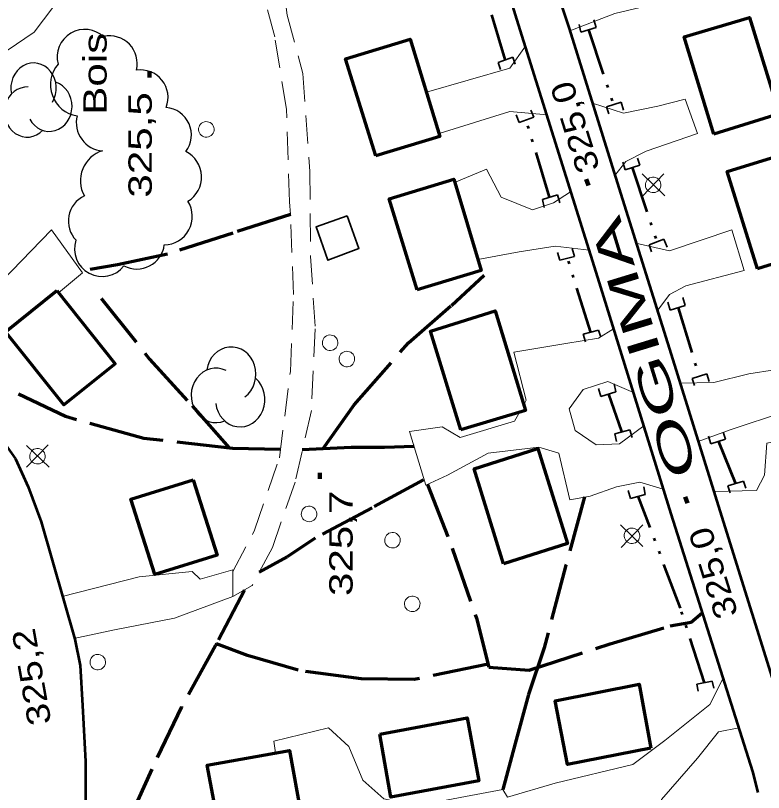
# Model space of a CAD drawing. Extents: x 240591 to 242335, y 5323482 to 5326937.
# Drawn here: x 241139.6 to 241235.7, y 5325072.5 to 5325172.3 of the extents above; entities that cross this region are included whole.
import ezdxf
from ezdxf.enums import TextEntityAlignment as Align

# ---------------------------------------------------------------- set-up
doc = ezdxf.new("R2010")
doc.units = 0
doc.header["$LTSCALE"] = 1.2
for name, pattern in [('DASH_DOUBLE_DOT', [9.2, 5, -1.2, 0.3, -1.2, 0.3, -1.2]), ('LONG_DASHED', [7.5, 6, -1.5]), ('MEDIUM_DASHED', [4.5, 3, -1.5])]:
    doc.linetypes.add(name, pattern=pattern)
for name, color, linetype, lineweight in [('19', 7, 'Continuous', 13), ('21', 7, 'Continuous', 53), ('22', 7, 'LONG_DASHED', 70), ('26', 7, 'Continuous', 35), ('3', 7, 'Continuous', 140), ('31', 7, 'Continuous', 70), ('36', 7, 'Continuous', 13), ('4', 7, 'DASH_DOUBLE_DOT', 53), ('44', 7, 'Continuous', 25)]:
    doc.layers.add(name, color=color, linetype=linetype, lineweight=lineweight)

msp = doc.modelspace()

# ---------------------------------------------------------------- linework, layer by layer
at = {"layer": '19', "linetype": 'MEDIUM_DASHED'}
for points in [[(241167.5, 5325100.9), (241170.3, 5325106.2), (241173.5, 5325115.5), (241174.9, 5325126.6), (241175.3, 5325136.5), (241174.9, 5325146.8), (241174.8, 5325148.4), (241174.4, 5325160.3), (241172.9, 5325169.6), (241170.5, 5325178.7), (241169.3, 5325185.3), (241168.5, 5325189.4), (241167.2, 5325193.1)], [(241174.5, 5325182.4), (241173.5, 5325178.7), (241174.5, 5325172.4), (241176.5, 5325164.9), (241177.4, 5325152.3), (241177.5, 5325141.4), (241178.1, 5325132.1), (241177.6, 5325121.6), (241175.5, 5325112.4), (241172.6, 5325104), (241170, 5325099.1), (241167.5, 5325097.7)]]:
    msp.add_lwpolyline(points, dxfattribs=at)
at = {"layer": '19'}
for points in [[(241104.2, 5325160.9), (241119.6, 5325172), (241117.4, 5325174.8), (241121.4, 5325178.5), (241124.6, 5325174.4), (241131, 5325176.8), (241136.6, 5325181.7), (241140.5, 5325184.1), (241144, 5325178.6), (241144.4, 5325173.4), (241142, 5325170.2), (241135, 5325165.5), (241132.4, 5325168.6), (241122.8, 5325163), (241113.4, 5325158.1), (241108.3, 5325155.6)], [(241224.6, 5325177.3), (241225.6, 5325174.8), (241216.6, 5325172.6), (241210.8, 5325170.4)], [(241192.4, 5325162.5), (241203.1, 5325165.6), (241205.1, 5325168.4)], [(241213.7, 5325161.1), (241217.7, 5325159.8), (241222.1, 5325160.7), (241225.6, 5325161.6), (241227.2, 5325157.2), (241220.6, 5325154.9), (241218, 5325153.6), (241216.6, 5325151.8)], [(241207.9, 5325159.6), (241203.1, 5325160), (241194, 5325157.2)], [(241196, 5325150.9), (241200.1, 5325152.6), (241202, 5325149), (241206, 5325147.4), (241208.7, 5325148.3), (241210.9, 5325149.7)], [(241127.9, 5325130.7), (241135.5, 5325135.8), (241141.6, 5325142.1), (241144.2, 5325144.8), (241148.2, 5325139.3), (241145.1, 5325136.7)], [(241219.3, 5325143.1), (241223.6, 5325142.1), (241231.6, 5325144.8), (241233.2, 5325139.6), (241225.7, 5325137.6), (241223.6, 5325136.5), (241222, 5325134.3)], [(241213.3, 5325142.2), (241208.9, 5325142.7), (241204.3, 5325142), (241199, 5325141)], [(241204.9, 5325122.3), (241205.2, 5325122.9), (241203.6, 5325129.1), (241210.3, 5325130.2), (241214.5, 5325130.9), (241216.4, 5325132.1)], [(241224.9, 5325125.1), (241229.3, 5325125.2), (241233.8, 5325126.3), (241237.1, 5325126.8), (241238.4, 5325121.4), (241231.4, 5325119.1), (241227.3, 5325117.6)], [(241219, 5325123.9), (241215.7, 5325125.3), (241212.5, 5325124.3), (241210.7, 5325121.8), (241211.5, 5325119), (241214.2, 5325117.2), (241217.2, 5325117.3), (241220.3, 5325119.6)], [(241222.8, 5325111.5), (241219.8, 5325112.4), (241216.8, 5325111.8), (241213.4, 5325110.6), (241210.8, 5325110.1), (241209.4, 5325116.1), (241206.8, 5325116.9), (241200.3, 5325116.1), (241195.1, 5325113.3), (241192.3, 5325112), (241190.2, 5325118.9), (241194.4, 5325119.5), (241196.7, 5325118.1), (241203.7, 5325120.2), (241204.4, 5325121.4)], [(241229.3, 5325111.2), (241234.8, 5325111.3), (241235.8, 5325113.3), (241236.1, 5325117.4), (241243.2, 5325118.8), (241244.1, 5325116.7)], [(241145.6, 5325097.7), (241155.5, 5325100.2), (241162.3, 5325100.9), (241163.3, 5325099.9), (241167.5, 5325101.1), (241167.5, 5325097.7), (241160, 5325094.9), (241152.3, 5325093.4), (241147.1, 5325092.3)], [(241230.5, 5325087.2), (241228.8, 5325083.8), (241223, 5325079.2), (241218.9, 5325076.1), (241208.9, 5325073.7), (241202.8, 5325071.9), (241202.2, 5325072.9), (241191, 5325070.8), (241186.9, 5325071.7), (241184.2, 5325074.1), (241182.4, 5325078.4), (241179.8, 5325080.8), (241172.8, 5325079.1), (241173, 5325077.6)], [(241223.9, 5325065.3), (241221.7, 5325069.4), (241222.6, 5325071.6), (241227.2, 5325076.9), (241229.9, 5325080.3), (241232.5, 5325080.8)]]:
    msp.add_lwpolyline(points, dxfattribs=at)
at = {"layer": '21'}
for points in [[(241180.1, 5325201), (241169.5, 5325206.1), (241163.6, 5325209.2), (241160.7, 5325211.5), (241158.5, 5325214.6), (241157.8, 5325218.5), (241158.1, 5325223.4), (241159.7, 5325227.7), (241161.6, 5325230.1), (241164.7, 5325232.2), (241169.4, 5325234.3), (241172.1, 5325234.3), (241176.2, 5325233.6), (241180.4, 5325231.7), (241186.8, 5325226.5), (241192.1, 5325221.8), (241194.3, 5325218.2), (241197.1, 5325211.6), (241202.6, 5325195.1), (241210.7, 5325170.7), (241217.1, 5325150.2), (241223.8, 5325128.8), (241230.3, 5325108), (241238.1, 5325083.1)], [(241235, 5325072.5), (241234.3, 5325075.2), (241223.8, 5325108.3), (241214.4, 5325138.7), (241204, 5325171.9), (241200.8, 5325182.4), (241198.2, 5325189.3), (241195.1, 5325192.5), (241185.8, 5325198.7), (241180.1, 5325201)], [(241137.3, 5325118.6), (241139.6, 5325115.4), (241141.2, 5325111.8), (241142.9, 5325107.3), (241147.2, 5325092.2), (241147.9, 5325088.8), (241148.2, 5325083.7), (241148.6, 5325076.5), (241148.6, 5325056.5)]]:
    msp.add_lwpolyline(points, dxfattribs=at)
at = {"layer": '22'}
for points in [[(241174.9, 5325146.8), (241167.5, 5325144.4), (241159.1, 5325141.7), (241152.7, 5325140.3), (241149.2, 5325139.7)], [(241179.1, 5325116.7), (241183.1, 5325122.3), (241190.1, 5325130.3), (241195.6, 5325135.1), (241199.8, 5325139)], [(241150.6, 5325136), (241156.8, 5325128.2), (241162.3, 5325122.2), (241167.1, 5325116.7)], [(241173.6, 5325116.6), (241167.5, 5325116.7), (241156.1, 5325118), (241146, 5325120.8), (241140, 5325123.7)], [(241176.4, 5325116.6), (241179.1, 5325116.7), (241182.7, 5325116.9), (241187, 5325116.9), (241190.8, 5325117)], [(241192, 5325112.7), (241185.4, 5325109.1), (241178.1, 5325105.2), (241174.5, 5325102.8), (241170.9, 5325100.8)], [(241192.5, 5325112.1), (241195.7, 5325103.9), (241198.8, 5325094.9), (241200.4, 5325088.6), (241205.6, 5325088.2), (241216, 5325091.6), (241223.7, 5325093.9), (241226.4, 5325094.4), (241227.8, 5325095.6)], [(241212.7, 5325110.5), (241210.3, 5325101.7), (241207.5, 5325091.1), (241205.5, 5325085.1), (241203.8, 5325078.8), (241202.2, 5325072.9)], [(241169, 5325098.5), (241165.4, 5325091.6), (241165.3, 5325091.4), (241160.9, 5325083.5), (241157.1, 5325075.5), (241153.5, 5325067.6), (241151.3, 5325061.4), (241148.6, 5325057)], [(241200.3, 5325089), (241190.8, 5325087), (241184, 5325087.1), (241175.9, 5325088.2), (241169.4, 5325090.1), (241165.4, 5325091.6)]]:
    msp.add_lwpolyline(points, dxfattribs=at)
at = {"layer": '26'}
for p, q in [((241212.2, 5325170.2), (241212, 5325171.2)), ((241214.2, 5325170.8), (241213.9, 5325171.8)), ((241214.2, 5325170.8), (241212.2, 5325170.2)), ((241201.6, 5325166.3), (241203.5, 5325167)), ((241203.5, 5325167), (241203.8, 5325166.1)), ((241201.6, 5325166.3), (241201.9, 5325165.4)), ((241215.5, 5325160.6), (241217.4, 5325161.2)), ((241217.4, 5325161.2), (241217.7, 5325160.2)), ((241206.2, 5325159.3), (241205.8, 5325160.2)), ((241215.5, 5325160.6), (241215.8, 5325159.7)), ((241204.3, 5325158.6), (241203.9, 5325159.6)), ((241206.2, 5325159.3), (241204.3, 5325158.6)), ((241219.8, 5325153.1), (241219.5, 5325154)), ((241217.9, 5325152.5), (241217.6, 5325153.5)), ((241219.8, 5325153.1), (241217.9, 5325152.5)), ((241207.3, 5325148.7), (241209.2, 5325149.3)), ((241209.2, 5325149.3), (241209.5, 5325148.3)), ((241207.3, 5325148.7), (241207.5, 5325147.7)), ((241221, 5325142.9), (241222.9, 5325143.6)), ((241222.9, 5325143.6), (241223.3, 5325142.6)), ((241211.4, 5325141.4), (241211.1, 5325142.4)), ((241221, 5325142.9), (241221.3, 5325142)), ((241209.5, 5325140.9), (241209.2, 5325141.9)), ((241211.4, 5325141.4), (241209.5, 5325140.9)), ((241225.6, 5325135.1), (241225.3, 5325136.1)), ((241223.7, 5325134.5), (241223.4, 5325135.5)), ((241225.6, 5325135.1), (241223.7, 5325134.5)), ((241212.5, 5325131.4), (241214.5, 5325131.9)), ((241212.5, 5325131.4), (241212.8, 5325130.4)), ((241214.5, 5325131.9), (241214.8, 5325131)), ((241226.5, 5325125.7), (241228.4, 5325126.3)), ((241228.4, 5325126.3), (241228.7, 5325125.3)), ((241216.7, 5325124), (241216.5, 5325125)), ((241226.5, 5325125.7), (241226.8, 5325124.8)), ((241214.8, 5325123.4), (241214.5, 5325124.4)), ((241216.7, 5325124), (241214.8, 5325123.4)), ((241216.6, 5325118.6), (241218.5, 5325119.1)), ((241218.5, 5325119.1), (241218.8, 5325118.1)), ((241216.6, 5325118.6), (241216.8, 5325117.6)), ((241228.9, 5325117.3), (241228.6, 5325118.3)), ((241230.8, 5325117.9), (241230.5, 5325118.8)), ((241230.8, 5325117.9), (241228.9, 5325117.3)), ((241231.1, 5325111.9), (241233.1, 5325112.5)), ((241233.1, 5325112.5), (241233.4, 5325111.6)), ((241218.6, 5325110.3), (241218.3, 5325111.3)), ((241220.5, 5325110.8), (241220.3, 5325111.8)), ((241231.1, 5325111.9), (241231.4, 5325111)), ((241220.5, 5325110.8), (241218.6, 5325110.3)), ((241227.1, 5325086.4), (241229.1, 5325086.8)), ((241227.1, 5325086.4), (241227.3, 5325085.5)), ((241229.1, 5325086.8), (241229.3, 5325085.9))]:
    msp.add_line(p, q, dxfattribs=at)
at = {"layer": '3'}
for p, q in [((241156.8, 5325164.4), (241156.8, 5325165.2)), ((241212.9, 5325151.3), (241213.2, 5325150.5)), ((241178.7, 5325112.8), (241178.7, 5325113.6)), ((241225.6, 5325110.5), (241225.9, 5325109.7))]:
    msp.add_line(p, q, dxfattribs=at)
at = {"layer": '31'}
for points in [[(241229.3, 5325157.1), (241225.5, 5325169.6), (241233.9, 5325172.1), (241237.7, 5325159.7)], [(241185.9, 5325154.3), (241182, 5325166.8), (241190.3, 5325169.3), (241194.1, 5325156.8)], [(241234.9, 5325139.8), (241231, 5325152.3), (241239.5, 5325154.9), (241243.3, 5325142.4)], [(241191.2, 5325137.1), (241187.6, 5325148.8), (241195.9, 5325151.3), (241199.4, 5325139.6)], [(241144.9, 5325137), (241152.4, 5325127.6), (241145.8, 5325122.3), (241138.3, 5325131.7)], [(241196.8, 5325119.1), (241192.9, 5325131.8), (241201.2, 5325134.4), (241205.1, 5325121.6)], [(241202.3, 5325101.9), (241198.5, 5325114.1), (241206.7, 5325116.7), (241210.5, 5325104.5)], [(241162.4, 5325112.7), (241165.5, 5325103), (241157.5, 5325100.5), (241154.4, 5325110.2)], [(241221.2, 5325078.2), (241210.5, 5325076.1), (241208.9, 5325084.3), (241219.7, 5325086.4)], [(241186.4, 5325080), (241197.6, 5325082.1), (241199.1, 5325074), (241187.8, 5325071.9)], [(241176.3, 5325069.6), (241165.8, 5325067.6), (241164.2, 5325076), (241174.8, 5325077.9)]]:
    msp.add_lwpolyline(points, close=True, dxfattribs=at)
at = {"layer": '31', "lineweight": 35}
msp.add_lwpolyline([(241182.2, 5325146.6), (241183.7, 5325142.4), (241179.7, 5325140.9), (241178.2, 5325145.2)], close=True, dxfattribs=at)
at = {"layer": '36'}
for p, q in [((241220.1, 5325149.1), (241222.9, 5325152)), ((241223, 5325149.2), (241220.1, 5325152)), ((241141, 5325114.3), (241143.8, 5325117.2)), ((241143.9, 5325114.3), (241141, 5325117.1)), ((241220.2, 5325104.1), (241217.3, 5325106.9)), ((241217.4, 5325104), (241220.2, 5325106.9))]:
    msp.add_line(p, q, dxfattribs=at)
for centre, major_axis in [((241164.113, 5325157.72), (0.261, -0.965)), ((241221.504, 5325150.587), (-0.261, 0.965)), ((241180.013, 5325130.3), (0.261, -0.965)), ((241182.163, 5325128.2), (0.261, -0.965)), ((241142.414, 5325115.717), (-0.261, 0.965)), ((241177.303, 5325108.3), (0.261, -0.965)), ((241188.023, 5325104.92), (0.261, -0.965)), ((241218.784, 5325105.487), (-0.261, 0.965)), ((241190.563, 5325096.74), (0.261, -0.965)), ((241150.163, 5325089.25), (0.261, -0.965))]:
    msp.add_ellipse(centre, major_axis=major_axis, ratio=0.99964, dxfattribs=at)
at = {"layer": '4'}
for p, q in [((241213.2, 5325170.5), (241216.4, 5325160.9)), ((241208.2, 5325149), (241205.2, 5325158.9)), ((241218.8, 5325152.8), (241222, 5325143.2)), ((241213.5, 5325131.6), (241210.5, 5325141.2)), ((241224.7, 5325134.8), (241227.4, 5325126)), ((241217.5, 5325118.9), (241215.8, 5325123.7)), ((241229.9, 5325117.6), (241232.1, 5325112.2))]:
    msp.add_line(p, q, dxfattribs=at)
for points in [[(241202.5, 5325166.7), (241198.9, 5325178.7), (241195.7, 5325187.2), (241192.5, 5325191.3), (241189, 5325194)], [(241228.1, 5325086.6), (241225, 5325096.2), (241219.6, 5325110.6)]]:
    msp.add_lwpolyline(points, dxfattribs=at)
at = {"layer": '44'}
for centre, radius, start, end in [((241158.64, 5325156.999), 3.555, 323.0136, 85.00493), ((241151.035, 5325158.597), 3.639, 166.28747, 266.12538), ((241159.844, 5325151.598), 3.649, 301.30469, 63.36259), ((241158.676, 5325146.525), 3.635, 270.5399, 32.54123)]:
    msp.add_arc(centre, radius, start, end, dxfattribs=at)
for centre, major_axis, ratio, start_param, end_param in [((241148.497, 5325167.014), (-1.149, 3.36), 0.99789, 5.186562, 7.782409), ((241151.684, 5325166.196), (-2.773, 2.212), 0.999484, 3.569351, 5.598065), ((241141.921, 5325163.025), (-0.003, 3.227), 0.905548, 4.115281, 8.085156), ((241148.135, 5325163.461), (-3.805, -1.391), 0.999964, 5.219796, 7.346018), ((241155.638, 5325161.819), (-2.307, 2.699), 0.999481, 3.636852, 5.720875), ((241141.108, 5325159.943), (-0.003, 3.227), 0.905548, 6.241898, 10.180907), ((241143.935, 5325160.687), (-0.003, 3.227), 0.905548, 2.102352, 5.988927), ((241151.996, 5325151.095), (-3.435, 2.185), 0.992805, 5.57751, 7.351139), ((241149.918, 5325145.94), (0.468, -3.512), 0.999145, 3.439713, 5.349246), ((241150.721, 5325142.352), (3.321, -1.237), 0.999871, 3.174433, 5.981617), ((241155.186, 5325143.322), (3.308, 1.291), 0.99977, 3.852483, 5.788988), ((241167.304, 5325126.256), (-0.003, 3.503), 0.905548, 3.726089, 7.695964), ((241165.338, 5325123.53), (-0.003, 3.503), 0.905548, 5.852706, 9.791715), ((241168.456, 5325122.991), (-0.003, 3.503), 0.905548, 1.71316, 5.599736)]:
    msp.add_ellipse(centre, major_axis=major_axis, ratio=ratio, start_param=start_param, end_param=end_param, dxfattribs=at)

# ---------------------------------------------------------------- texts
at = {"layer": '21', "width": 1.95}
msp.add_text('OGIMA', height=4, rotation=106.991, dxfattribs=at).set_placement((241227.3, 5325113.6))
at = {"layer": '3', "width": 1.2}
msp.add_text('325,0', height=3, rotation=107.43, dxfattribs=at).set_placement((241214.7, 5325152.7))
at = {"layer": '3'}
for s, rotation, width, p in [('325,5', 90, 1.35, (241157.1, 5325162.5)), ('325,7', 90, 1.35, (241182.9, 5325111.3)), ('325,0', 107.454, 1.2, (241228.853, 5325106.9)), ('325,2', 100.046, 1.25, (241142.036, 5325093.777))]:
    msp.add_text(s, height=3, rotation=rotation, dxfattribs=dict(at, width=width)).set_placement(p, align=Align.RIGHT)
at = {"layer": '44', "width": 1.35}
msp.add_text('Bois', height=3, rotation=90, dxfattribs=at).set_placement((241151.3, 5325159.6))

doc.saveas('drawing.dxf')
